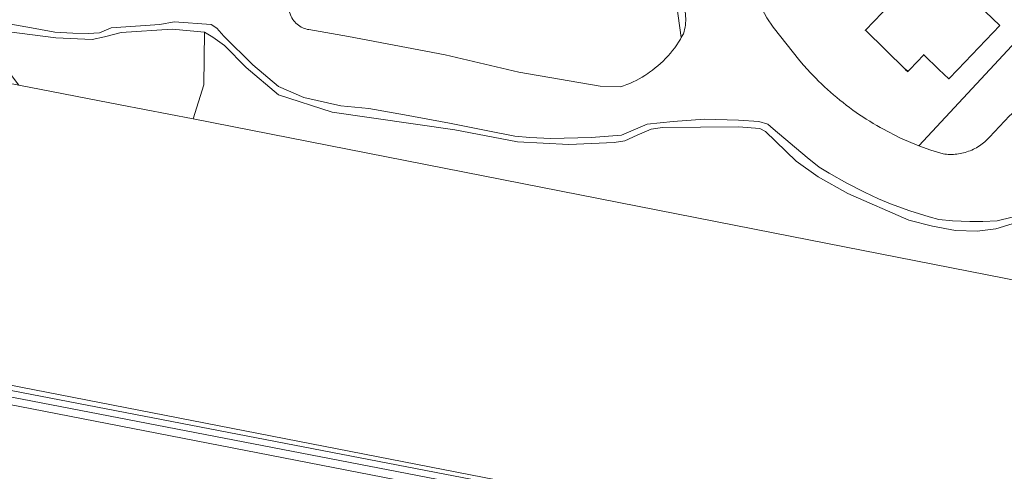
# Model space of a CAD drawing. Header units: metres. Extents: x 152610 to 160096, y 456114 to 462495.
# Tile 509 of 938: x 158396 to 158532, y 459694 to 459757. Entities that reach past the tile are written whole.
import ezdxf

# ---------------------------------------------------------------- set-up
doc = ezdxf.new("R2010")
doc.units = ezdxf.units.M
doc.header["$LTSCALE"] = 0.5
for name, color, linetype, lineweight in [('B-PV-GK-BESCHOEIING-G', 251, 'GK-BESCHOEIING-SO', 18), ('B-PV-GR-BEPLANTING_CULTUUR_BOSPLANTSOEN-GV', 251, 'CONTINUOUS', 18), ('B-PV-GR-BEPLANTING_CULTUUR_VASTE PLANTENVAK-GV', 251, 'CONTINUOUS', 18), ('B-PV-GR-GRAS-GV', 251, 'CONTINUOUS', 13), ('B-PV-GR-HOUTWAL-GV', 251, 'CONTINUOUS', 13), ('B-PV-OG-BEBOUWING-GV', 6, 'CONTINUOUS', 35), ('B-PV-OG-TERREIN_OEVER-GV', 251, 'CONTINUOUS', 18), ('B-PV-OG-WATER_SLOOT-GV', 251, 'CONTINUOUS', 18)]:
    doc.layers.add(name, color=color, linetype=linetype, lineweight=lineweight)
doc.linetypes.add('GK-BESCHOEIING-SO', pattern='A,18,-3,[1,NLCS.SHX,S=0.6,R=0,X=0,Y=0],-3', length=24)

msp = doc.modelspace()

# ---------------------------------------------------------------- linework, layer by layer
at = {"layer": 'B-PV-GK-BESCHOEIING-G', "flags": 128}
msp.add_lwpolyline([(158111.976, 459807.457), (158112.681, 459809.328), (158114.707, 459809.829), (158133.175, 459806.413), (158168.926, 459799.346), (158203.533, 459792.593), (158227.122, 459788.063), (158248.059, 459784.067), (158250.251, 459784.033), (158255.499, 459784.701), (158258.191, 459785.264), (158259.787, 459785.683), (158260.876, 459786.831), (158261.284, 459787.303), (158261.68, 459787.786), (158262.063, 459788.279), (158262.434, 459788.781), (158262.791, 459789.293), (158263.135, 459789.814), (158263.466, 459790.343), (158263.783, 459790.881), (158264.086, 459791.426), (158264.375, 459791.979), (158264.65, 459792.54), (158264.681, 459792.606), (158264.77, 459792.869), (158264.843, 459793.138), (158264.901, 459793.41), (158264.944, 459793.685), (158264.97, 459793.962), (158264.98, 459794.241), (158264.975, 459794.519), (158264.953, 459794.796), (158264.915, 459795.072), (158264.862, 459795.346), (158264.793, 459795.615), (158264.781, 459795.656), (158264.221, 459797.937), (158253.553, 459819.708), (158251.981, 459823.398), (158251.807, 459823.957), (158251.648, 459824.52), (158251.505, 459825.087), (158251.377, 459825.658), (158251.266, 459826.232), (158251.169, 459826.809), (158251.089, 459827.389), (158251.025, 459827.97), (158250.976, 459828.553), (158250.943, 459829.137), (158250.927, 459829.722), (158250.926, 459830.307), (158250.942, 459830.892), (158250.973, 459831.476), (158251.02, 459832.059), (158251.084, 459832.641), (158251.163, 459833.221), (158251.258, 459833.798), (158251.368, 459834.372), (158251.495, 459834.944), (158251.637, 459835.511), (158251.794, 459836.075), (158251.967, 459836.634), (158252.155, 459837.188), (158252.358, 459837.736), (158252.359, 459837.74), (158258.494, 459851.702), (158258.742, 459852.453), (158258.974, 459853.209), (158259.191, 459853.97), (158259.392, 459854.735), (158259.578, 459855.504), (158259.748, 459856.277), (158259.903, 459857.052), (158260.042, 459857.831), (158260.165, 459858.613), (158260.272, 459859.396), (158260.364, 459860.182), (158260.44, 459860.97), (158260.499, 459861.759), (158260.543, 459862.548), (158260.57, 459863.339), (158260.582, 459864.13), (158260.578, 459864.921), (158260.557, 459865.712), (158260.521, 459866.502), (158260.469, 459867.292), (158260.401, 459868.08), (158260.316, 459868.866), (158260.216, 459869.651), (158260.129, 459870.251), (158259.701, 459871.683), (158258.779, 459873.987), (158258.655, 459874.346), (158258.546, 459874.709), (158258.452, 459875.077), (158258.374, 459875.448), (158258.311, 459875.822), (158258.264, 459876.199), (158258.234, 459876.577), (158258.219, 459876.956), (158258.22, 459877.336), (158258.237, 459877.715), (158258.271, 459878.093), (158258.32, 459878.469), (158258.385, 459878.843), (158258.465, 459879.213), (158258.561, 459879.58), (158258.673, 459879.943), (158258.8, 459880.301), (158258.941, 459880.653), (158259.098, 459880.998), (158259.269, 459881.337), (158259.454, 459881.669), (158259.507, 459881.757), (158262.62, 459886.798), (158262.832, 459887.112), (158263.057, 459887.416), (158263.294, 459887.711), (158263.544, 459887.995), (158263.806, 459888.268), (158264.079, 459888.53), (158264.363, 459888.781), (158264.657, 459889.019), (158264.961, 459889.244), (158265.274, 459889.457), (158265.596, 459889.656), (158265.926, 459889.841), (158266.263, 459890.012), (158266.608, 459890.169), (158266.959, 459890.311), (158267.315, 459890.438), (158267.677, 459890.55), (158268.043, 459890.646), (158268.412, 459890.727), (158268.785, 459890.793), (158269.16, 459890.842), (158269.315, 459890.858), (158269.593, 459890.845), (158269.87, 459890.816), (158270.144, 459890.771), (158270.416, 459890.711), (158270.684, 459890.635), (158270.947, 459890.544), (158271.205, 459890.437), (158271.455, 459890.317), (158271.699, 459890.182), (158271.934, 459890.033), (158272.161, 459889.871), (158272.378, 459889.696), (158272.47, 459889.615), (158274.019, 459887.84), (158275.464, 459885.748), (158278.471, 459879.748), (158279.038, 459878.316), (158279.115, 459877.776), (158279.176, 459877.233), (158279.22, 459876.689), (158279.249, 459876.144), (158279.262, 459875.598), (158279.259, 459875.052), (158279.24, 459874.506), (158279.205, 459873.961), (158279.154, 459873.417), (158279.087, 459872.875), (158279.005, 459872.335), (158278.906, 459871.798), (158278.792, 459871.264), (158278.662, 459870.734), (158278.517, 459870.207), (158278.38, 459869.759), (158277.422, 459866.693), (158275.106, 459861.538), (158272.473, 459856.836), (158270.666, 459854.587), (158266.561, 459850.367), (158263.917, 459847.659), (158262.528, 459845.727), (158261.42, 459843.692), (158260.523, 459841.273), (158260.11, 459840.047), (158259.925, 459837.005), (158260.078, 459834.627), (158265.974, 459818.391), (158273.951, 459798.879), (158275.581, 459795.04), (158277.135, 459792.284), (158277.504, 459791.814), (158277.885, 459791.353), (158278.278, 459790.903), (158278.683, 459790.464), (158279.1, 459790.035), (158279.528, 459789.618), (158279.967, 459789.212), (158280.417, 459788.819), (158280.877, 459788.437), (158281.347, 459788.068), (158281.827, 459787.712), (158282.316, 459787.368), (158282.814, 459787.038), (158283.321, 459786.721), (158283.837, 459786.418), (158284.36, 459786.129), (158284.89, 459785.854), (158285.428, 459785.593), (158285.973, 459785.347), (158286.524, 459785.116), (158287.081, 459784.899), (158287.644, 459784.697), (158288.211, 459784.511), (158288.784, 459784.339), (158288.793, 459784.337), (158294.949, 459782.898), (158295.693, 459782.788), (158296.44, 459782.693), (158297.188, 459782.615), (158297.937, 459782.552), (158298.688, 459782.505), (158299.439, 459782.474), (158300.191, 459782.46), (158300.943, 459782.461), (158301.695, 459782.478), (158302.447, 459782.511), (158303.197, 459782.56), (158303.947, 459782.625), (158304.694, 459782.706), (158305.27, 459782.78), (158308.834, 459783.534), (158312.538, 459784.393), (158312.979, 459784.496), (158313.423, 459784.582), (158313.87, 459784.653), (158314.319, 459784.708), (158314.77, 459784.747), (158315.222, 459784.77), (158315.674, 459784.777), (158316.126, 459784.768), (158316.578, 459784.743), (158317.029, 459784.703), (158317.478, 459784.646), (158317.924, 459784.573), (158318.368, 459784.485), (158318.809, 459784.381), (158319.245, 459784.262), (158319.677, 459784.127), (158320.104, 459783.977), (158320.525, 459783.812), (158320.94, 459783.632), (158321.349, 459783.438), (158321.64, 459783.288), (158327.249, 459780.975), (158333.177, 459778.139), (158338.016, 459776.031), (158348.81, 459772.521), (158360.443, 459769.226), (158369.06, 459767.034), (158375.154, 459765.878), (158380.65, 459765.173), (158385.026, 459764.637), (158399.549, 459763.562), (158408.888, 459763.612), (158420.149, 459764.268), (158426.691, 459764.66), (158427.011, 459764.618), (158427.327, 459764.559), (158427.641, 459764.485), (158427.95, 459764.396), (158428.255, 459764.291), (158428.554, 459764.171), (158428.847, 459764.037), (158429.133, 459763.888), (158429.411, 459763.725), (158429.68, 459763.549), (158429.941, 459763.359), (158430.192, 459763.157), (158430.432, 459762.943), (158430.662, 459762.717), (158430.88, 459762.479), (158431.086, 459762.232), (158431.28, 459761.974), (158431.461, 459761.708), (158431.628, 459761.432), (158431.781, 459761.149), (158431.92, 459760.858), (158432.045, 459760.561), (158432.155, 459760.258), (158432.249, 459759.951), (158432.328, 459759.638), (158432.33, 459759.628), (158433.091, 459757.529), (158433.182, 459757.319), (158433.287, 459757.117), (158433.406, 459756.922), (158433.539, 459756.736), (158433.684, 459756.56), (158433.841, 459756.395), (158434.009, 459756.241), (158434.188, 459756.099), (158434.376, 459755.97), (158434.572, 459755.854), (158434.777, 459755.753), (158434.988, 459755.666), (158435.204, 459755.594), (158435.425, 459755.537), (158435.613, 459755.502), (158441.142, 459754.563), (158454.547, 459751.989), (158464.731, 459749.621), (158476.035, 459747.674), (158478.835, 459747.572), (158479.281, 459747.718), (158479.723, 459747.88), (158480.158, 459748.056), (158480.588, 459748.247), (158481.01, 459748.453), (158481.425, 459748.673), (158481.833, 459748.907), (158482.232, 459749.154), (158482.623, 459749.415), (158482.891, 459749.606), (158483.286, 459749.89), (158483.672, 459750.187), (158484.047, 459750.496), (158484.412, 459750.818), (158484.766, 459751.152), (158485.109, 459751.496), (158485.44, 459751.852), (158485.76, 459752.219), (158486.067, 459752.596), (158486.362, 459752.983), (158486.644, 459753.379), (158486.912, 459753.785), (158487.168, 459754.199), (158487.409, 459754.621), (158487.574, 459754.93), (158487.667, 459755.222), (158487.744, 459755.519), (158487.806, 459755.82), (158487.852, 459756.123), (158487.882, 459756.428), (158487.896, 459756.735), (158487.894, 459757.041), (158487.877, 459757.348), (158487.843, 459757.652), (158487.793, 459757.955), (158487.728, 459758.255), (158487.71, 459758.324), (158485.844, 459768.994), (158485.841, 459769.237), (158485.854, 459769.48), (158485.883, 459769.722), (158485.928, 459769.961), (158485.989, 459770.196), (158486.065, 459770.428), (158486.156, 459770.653), (158486.261, 459770.872), (158486.381, 459771.084), (158486.514, 459771.288), (158486.66, 459771.482), (158486.819, 459771.666), (158486.99, 459771.84), (158487.172, 459772.001), (158487.364, 459772.151), (158487.565, 459772.287), (158487.775, 459772.41), (158487.87, 459772.46), (158488.101, 459772.562), (158488.338, 459772.648), (158488.58, 459772.72), (158488.827, 459772.776), (158489.076, 459772.816), (158489.327, 459772.84), (158489.58, 459772.849), (158489.832, 459772.841), (158490.083, 459772.817), (158490.333, 459772.778), (158490.579, 459772.723), (158490.822, 459772.652), (158491.059, 459772.566), (158491.291, 459772.466), (158491.515, 459772.35), (158491.732, 459772.221), (158491.941, 459772.078), (158492.139, 459771.923), (158492.328, 459771.755), (158492.506, 459771.576), (158492.672, 459771.385), (158492.825, 459771.185), (158492.966, 459770.975), (158493.093, 459770.757), (158493.206, 459770.531), (158493.304, 459770.298), (158493.331, 459770.227), (158497.295, 459760.609), (158499.119, 459757.147), (158500, 459755.86), (158503.73, 459751.19), (158504.242, 459750.589), (158504.766, 459750), (158505.147, 459749.584), (158505.534, 459749.173), (158505.927, 459748.768), (158506.326, 459748.369), (158506.73, 459747.975), (158507.139, 459747.587), (158507.554, 459747.205), (158507.975, 459746.829), (158508.401, 459746.458), (158508.832, 459746.094), (158509.268, 459745.736), (158509.709, 459745.385), (158510.155, 459745.039), (158510.606, 459744.7), (158511.062, 459744.367), (158511.522, 459744.041), (158511.987, 459743.721), (158512.457, 459743.408), (158512.931, 459743.102), (158513.409, 459742.802), (158513.891, 459742.51), (158514.377, 459742.224), (158514.868, 459741.945), (158515.22, 459741.75), (158517.678, 459740.491), (158520.219, 459739.409), (158521.882, 459738.813), (158523.57, 459738.29), (158523.808, 459738.258), (158524.047, 459738.234), (158524.287, 459738.218), (158524.527, 459738.21), (158524.767, 459738.21), (158525.007, 459738.218), (158525.247, 459738.234), (158525.486, 459738.258), (158525.724, 459738.29), (158525.961, 459738.33), (158526.196, 459738.378), (158526.43, 459738.433), (158526.662, 459738.497), (158526.891, 459738.567), (158527.118, 459738.646), (158527.343, 459738.732), (158527.564, 459738.826), (158527.782, 459738.926), (158527.997, 459739.034), (158528.208, 459739.149), (158528.414, 459739.272), (158528.617, 459739.4), (158528.816, 459739.536), (158529.009, 459739.678), (158529.198, 459739.826), (158529.382, 459739.981), (158529.561, 459740.142), (158529.734, 459740.308), (158529.901, 459740.481), (158530.02, 459740.61), (158532.81, 459743.57), (158532.855, 459743.613), (158533.023, 459743.767), (158533.197, 459743.915), (158533.376, 459744.057), (158533.56, 459744.192), (158533.748, 459744.322), (158533.941, 459744.444), (158534.138, 459744.559), (158534.339, 459744.668), (158534.543, 459744.77), (158534.752, 459744.864), (158534.963, 459744.951), (158535.177, 459745.03), (158535.394, 459745.102), (158535.613, 459745.166), (158535.834, 459745.223), (158535.873, 459745.232), (158536.097, 459745.28), (158536.322, 459745.32), (158536.549, 459745.352), (158536.777, 459745.376), (158537.005, 459745.392), (158537.234, 459745.4), (158537.463, 459745.4), (158537.691, 459745.392), (158537.92, 459745.376), (158538.147, 459745.352), (158538.374, 459745.321), (158538.599, 459745.281), (158538.823, 459745.233), (158539.045, 459745.178), (158539.265, 459745.115), (158539.483, 459745.044), (158539.698, 459744.966), (158539.91, 459744.88), (158540.796, 459744.357), (158541.686, 459743.842), (158542.58, 459743.333), (158543.478, 459742.832), (158544.38, 459742.337), (158545.286, 459741.849), (158546.195, 459741.369), (158547.109, 459740.895), (158548.025, 459740.429), (158548.946, 459739.969), (158549.87, 459739.517), (158550.797, 459739.072), (158551.728, 459738.635), (158552.662, 459738.204), (158553.6, 459737.781), (158554.541, 459737.365), (158555.485, 459736.957), (158556.432, 459736.556), (158557.382, 459736.162), (158558.336, 459735.775), (158559.292, 459735.397), (158560.03, 459735.11), (158561.076, 459734.711), (158562.124, 459734.32), (158563.175, 459733.936), (158564.229, 459733.56), (158565.286, 459733.192), (158566.345, 459732.831), (158567.407, 459732.477), (158568.471, 459732.131), (158569.538, 459731.793), (158570.607, 459731.462), (158571.678, 459731.139), (158572.752, 459730.824), (158573.828, 459730.516), (158574.906, 459730.216), (158575.986, 459729.924), (158577.068, 459729.64), (158578.152, 459729.363), (158579.239, 459729.094), (158580.327, 459728.833), (158581.417, 459728.579), (158582.509, 459728.334), (158583.602, 459728.096), (158584.697, 459727.866), (158585.794, 459727.644), (158586.892, 459727.429), (158587.992, 459727.223), (158589.093, 459727.024), (158590.196, 459726.834), (158591.12, 459726.68), (158608.59, 459723.29), (158624.85, 459720.15), (158627.359, 459719.888), (158629.88, 459719.99), (158636.309, 459720.76), (158642.72, 459721.67), (158650.18, 459723.585), (158657.6, 459725.65), (158657.664, 459725.665), (158657.834, 459725.7), (158658.005, 459725.727), (158658.177, 459725.746), (158658.349, 459725.758), (158658.522, 459725.761), (158658.695, 459725.756), (158658.868, 459725.743), (158659.039, 459725.722), (158659.21, 459725.693), (158659.379, 459725.657), (158659.546, 459725.613), (158659.711, 459725.56), (158659.874, 459725.501), (158660.033, 459725.434), (158660.189, 459725.359), (158660.342, 459725.278), (158660.491, 459725.19), (158660.635, 459725.094), (158660.775, 459724.992), (158660.91, 459724.884), (158661.04, 459724.77), (158669.57, 459718.6), (158678.88, 459711.93), (158679.126, 459711.729), (158679.377, 459711.533), (158679.633, 459711.344), (158679.894, 459711.162), (158680.159, 459710.986), (158680.428, 459710.817), (158680.702, 459710.655), (158680.979, 459710.5), (158681.261, 459710.352), (158681.546, 459710.21), (158681.834, 459710.077), (158682.126, 459709.95), (158682.421, 459709.831), (158682.719, 459709.719), (158683.019, 459709.615), (158683.322, 459709.518), (158683.628, 459709.429), (158683.935, 459709.348), (158684.245, 459709.274), (158684.556, 459709.208), (158684.868, 459709.151), (158685.183, 459709.101), (158685.498, 459709.059), (158685.66, 459709.04), (158690.03, 459708.95), (158690.264, 459708.925), (158690.498, 459708.907), (158690.733, 459708.898), (158690.969, 459708.896), (158691.204, 459708.903), (158691.439, 459708.917), (158691.673, 459708.94), (158691.906, 459708.97), (158692.138, 459709.009), (158692.369, 459709.055), (158692.597, 459709.109), (158692.824, 459709.171), (158693.049, 459709.241), (158693.271, 459709.318), (158693.491, 459709.402), (158693.707, 459709.494), (158693.92, 459709.594), (158694.13, 459709.7), (158694.336, 459709.814), (158694.538, 459709.934), (158694.736, 459710.062), (158694.929, 459710.196), (158695.118, 459710.336), (158695.302, 459710.483), (158695.48, 459710.636), (158695.654, 459710.795), (158695.821, 459710.96), (158695.88, 459711.02), (158696.052, 459711.243), (158696.218, 459711.471), (158696.377, 459711.704), (158696.53, 459711.94), (158696.676, 459712.182), (158696.815, 459712.427), (158696.947, 459712.676), (158697.072, 459712.929), (158697.19, 459713.185), (158697.3, 459713.444), (158697.403, 459713.707), (158697.498, 459713.972), (158697.586, 459714.24), (158697.666, 459714.51), (158697.699, 459714.629), (158697.991, 459716.18), (158698.038, 459717.758), (158698.012, 459718.145), (158697.97, 459718.53), (158697.569, 459724.026), (158697.26, 459728.27), (158697.207, 459728.796), (158697.146, 459729.321), (158697.077, 459729.845), (158697, 459730.368), (158696.916, 459730.89), (158696.823, 459731.411), (158696.723, 459731.93), (158696.614, 459732.447), (158696.498, 459732.963), (158696.374, 459733.477), (158696.243, 459733.989), (158696.103, 459734.499), (158695.956, 459735.007), (158695.801, 459735.512), (158695.639, 459736.016), (158695.469, 459736.516), (158695.291, 459737.014), (158695.106, 459737.509), (158694.914, 459738.002), (158694.714, 459738.491), (158694.506, 459738.978), (158694.292, 459739.461), (158694.07, 459739.94), (158693.84, 459740.417), (158693.604, 459740.89), (158693.36, 459741.359), (158693.36, 459741.36), (158689.83, 459747.71)], dxfattribs=at)
at = {"layer": 'B-PV-GR-BEPLANTING_CULTUUR_BOSPLANTSOEN-GV', "flags": 128}
msp.add_lwpolyline([(158535.5, 459755.822), (158530.079, 459750), (158520.219, 459739.409), (158521.882, 459738.813), (158523.57, 459738.29), (158523.808, 459738.258), (158524.047, 459738.234), (158524.287, 459738.218), (158524.527, 459738.21), (158524.767, 459738.21), (158525.007, 459738.218), (158525.247, 459738.234), (158525.486, 459738.258), (158525.724, 459738.29), (158525.961, 459738.33), (158526.196, 459738.378), (158526.43, 459738.433), (158526.662, 459738.497), (158526.891, 459738.567), (158527.119, 459738.646), (158527.343, 459738.732), (158527.564, 459738.826), (158527.782, 459738.926), (158527.997, 459739.034), (158528.208, 459739.15), (158528.415, 459739.271), (158528.617, 459739.4), (158528.816, 459739.536), (158529.009, 459739.678), (158529.198, 459739.826), (158529.382, 459739.981), (158529.561, 459740.142), (158529.734, 459740.308), (158529.901, 459740.481), (158530.02, 459740.61), (158532.81, 459743.57)], dxfattribs=at)
at = {"layer": 'B-PV-GR-BEPLANTING_CULTUUR_VASTE PLANTENVAK-GV', "flags": 128}
msp.add_lwpolyline([(158485.176, 459769.46), (158487.275, 459754.387), (158487.409, 459754.621), (158487.574, 459754.93), (158487.667, 459755.222), (158487.744, 459755.519), (158487.806, 459755.82), (158487.852, 459756.123), (158487.882, 459756.428), (158487.896, 459756.735), (158487.894, 459757.041)], dxfattribs=at)
at = {"layer": 'B-PV-GR-GRAS-GV', "flags": 128}
for points in [[(158674.799, 459693.101), (158648.393, 459698.279), (158500, 459727.374), (158419.583, 459743.141), (158409.47, 459745.102), (158395.432, 459747.825), (158278.905, 459770.427)], [(158539.504, 459730.55), (158530.886, 459727.919), (158528.305, 459727.584), (158525.317, 459727.699), (158522.123, 459728.285), (158518.821, 459729.131), (158510.383, 459732.795), (158506.272, 459735.11), (158503.203, 459737.277), (158498.964, 459741.403), (158498.151, 459741.803), (158495.201, 459742.034), (158484.657, 459741.964), (158483.079, 459741.703), (158481.176, 459740.9), (158479.427, 459740.098), (158477.983, 459739.877), (158471.662, 459739.584), (158464.547, 459739.942), (158455.862, 459741.639), (158438.845, 459744.089), (158431.428, 459746.469), (158426.95, 459750.275), (158423.942, 459753.282), (158422.335, 459754.447), (158421.154, 459755.133), (158421.083, 459747.852), (158419.583, 459743.141), (158500, 459727.374), (158648.393, 459698.279)], [(158500, 459682.99), (158245.685, 459732.427)], [(158256.395, 459732.436), (158333.295, 459718.109), (158500, 459685.696)]]:
    msp.add_lwpolyline(points, dxfattribs=at)
at = {"layer": 'B-PV-GR-HOUTWAL-GV', "flags": 128}
msp.add_lwpolyline([(158421.154, 459755.133), (158416.679, 459755.585), (158409.628, 459755.114), (158407.28, 459754.482), (158405.606, 459754.143), (158400.554, 459754.361), (158394.091, 459755.204), (158392.202, 459755.25), (158390.41, 459755.161), (158388.117, 459755.088), (158391.841, 459753.385), (158392.804, 459751.22), (158395.432, 459747.825), (158409.47, 459745.102), (158419.583, 459743.141), (158421.083, 459747.852)], close=True, dxfattribs=at)
at = {"layer": 'B-PV-OG-BEBOUWING-GV', "flags": 128}
msp.add_lwpolyline([(158531.46, 459756.05), (158524.4, 459762.84), (158520.92, 459759.23), (158518.61, 459761.45), (158512.8, 459755.42), (158518.392, 459750), (158518.68, 459749.72), (158518.951, 459750), (158520.91, 459752.02), (158523.009, 459750), (158524.37, 459748.69), (158525.631, 459750)], close=True, dxfattribs=at)
at = {"layer": 'B-PV-OG-TERREIN_OEVER-GV', "flags": 128}
for points in [[(158533.138, 459729.527), (158531.06, 459729.032), (158529.075, 459728.912), (158527.283, 459728.92), (158524.892, 459729.01), (158523.011, 459729.2), (158521.63, 459729.595), (158518.955, 459730.397), (158516.289, 459731.391), (158514.636, 459732.065), (158512.674, 459732.987), (158510.237, 459734.252), (158507.799, 459735.605), (158506.377, 459736.453), (158504.72, 459737.791), (158500, 459741.76), (158499.274, 459742.399), (158498.048, 459742.798), (158495.224, 459742.969), (158490.49, 459743.083), (158486.156, 459742.798), (158482.562, 459742.428), (158478.989, 459740.887), (158474.797, 459740.545), (158469.17, 459740.403), (158466.262, 459740.545), (158464.208, 459740.745), (158460.661, 459741.43), (158455.157, 459742.542), (158448.911, 459743.682), (158443.942, 459744.596), (158440.063, 459744.938), (158434.921, 459746.112), (158431.413, 459747.623), (158427.877, 459750.616), (158423.845, 459754.612), (158422.876, 459755.696), (158422.106, 459756.209), (158416.944, 459756.579), (158414.948, 459756.209), (158408.203, 459755.752), (158406.606, 459755.039), (158405.038, 459754.954), (158402.899, 459755.011), (158400.389, 459755.125), (158397.68, 459755.638), (158392.192, 459756.611)], [(158394.091, 459755.204), (158400.554, 459754.361), (158405.606, 459754.143), (158407.28, 459754.482), (158409.628, 459755.114), (158416.679, 459755.585), (158421.154, 459755.133), (158422.335, 459754.447), (158423.942, 459753.282), (158426.95, 459750.275), (158431.428, 459746.469), (158438.845, 459744.089), (158455.862, 459741.639), (158464.547, 459739.942), (158471.662, 459739.584), (158477.983, 459739.877), (158479.427, 459740.098), (158481.176, 459740.9), (158483.079, 459741.703), (158484.657, 459741.964), (158495.201, 459742.034), (158498.151, 459741.803), (158498.964, 459741.403), (158503.203, 459737.277), (158506.272, 459735.11), (158510.383, 459732.795), (158518.821, 459729.131), (158522.123, 459728.285), (158525.317, 459727.699), (158528.305, 459727.584), (158530.886, 459727.919), (158539.504, 459730.55)], [(158245.685, 459732.427), (158500, 459682.99)], [(158500, 459685.696), (158333.295, 459718.109), (158256.395, 459732.436)], [(158500, 459684.266), (158377.164, 459707.938), (158347.394, 459714.143), (158281.197, 459726.449)], [(158281.311, 459727.038), (158347.506, 459714.732), (158377.523, 459708.772), (158500, 459685.168)]]:
    msp.add_lwpolyline(points, dxfattribs=at)
at = {"layer": 'B-PV-OG-WATER_SLOOT-GV', "flags": 128}
for points in [[(158392.192, 459756.611), (158397.68, 459755.638), (158400.389, 459755.125), (158402.899, 459755.011), (158405.038, 459754.954), (158406.606, 459755.039), (158408.203, 459755.752), (158414.948, 459756.209), (158416.944, 459756.579), (158422.106, 459756.209), (158422.876, 459755.696), (158423.845, 459754.612), (158427.877, 459750.616), (158431.413, 459747.623), (158434.921, 459746.112), (158440.063, 459744.938), (158443.942, 459744.596), (158448.911, 459743.682), (158455.157, 459742.542), (158460.661, 459741.43), (158464.208, 459740.745), (158466.262, 459740.545), (158469.17, 459740.403), (158474.797, 459740.545), (158478.989, 459740.887), (158482.562, 459742.428), (158486.156, 459742.798), (158490.49, 459743.083), (158495.224, 459742.969), (158498.048, 459742.798), (158499.274, 459742.399), (158500, 459741.76), (158504.72, 459737.791), (158506.377, 459736.453), (158507.799, 459735.605), (158510.237, 459734.252), (158512.674, 459732.987), (158514.636, 459732.065), (158516.289, 459731.391), (158518.955, 459730.397), (158521.63, 459729.595), (158523.011, 459729.2), (158524.892, 459729.01), (158527.283, 459728.92), (158529.075, 459728.912), (158531.06, 459729.032), (158533.138, 459729.527)], [(158487.894, 459757.041), (158487.896, 459756.735), (158487.882, 459756.428), (158487.852, 459756.123), (158487.806, 459755.82), (158487.744, 459755.519), (158487.667, 459755.222), (158487.574, 459754.93), (158487.409, 459754.621), (158487.275, 459754.387), (158487.168, 459754.199), (158486.913, 459753.785), (158486.644, 459753.379), (158486.362, 459752.983), (158486.067, 459752.596), (158485.76, 459752.219), (158485.44, 459751.852), (158485.109, 459751.496), (158484.766, 459751.152), (158484.412, 459750.818), (158484.047, 459750.497), (158483.672, 459750.187), (158483.286, 459749.89), (158482.891, 459749.606), (158482.623, 459749.415), (158482.232, 459749.154), (158481.833, 459748.907), (158481.425, 459748.673), (158481.01, 459748.453), (158480.587, 459748.247), (158480.158, 459748.056), (158479.723, 459747.88), (158479.281, 459747.718), (158478.835, 459747.572), (158476.036, 459747.674), (158464.731, 459749.621), (158454.547, 459751.989), (158441.142, 459754.563), (158435.613, 459755.502), (158435.425, 459755.537), (158435.204, 459755.594), (158434.988, 459755.666), (158434.777, 459755.753), (158434.573, 459755.854), (158434.376, 459755.97), (158434.188, 459756.099), (158434.009, 459756.241), (158433.841, 459756.395), (158433.684, 459756.56), (158433.539, 459756.736), (158433.406, 459756.922)], [(158532.81, 459743.57), (158530.02, 459740.61), (158529.901, 459740.481), (158529.734, 459740.308), (158529.561, 459740.142), (158529.382, 459739.981), (158529.198, 459739.826), (158529.009, 459739.678), (158528.816, 459739.536), (158528.617, 459739.4), (158528.415, 459739.271), (158528.208, 459739.15), (158527.997, 459739.034), (158527.782, 459738.926), (158527.564, 459738.826), (158527.343, 459738.732), (158527.119, 459738.646), (158526.891, 459738.567), (158526.662, 459738.497), (158526.43, 459738.433), (158526.196, 459738.378), (158525.961, 459738.33), (158525.724, 459738.29), (158525.486, 459738.258), (158525.247, 459738.234), (158525.007, 459738.218), (158524.767, 459738.21), (158524.527, 459738.21), (158524.287, 459738.218), (158524.047, 459738.234), (158523.808, 459738.258), (158523.57, 459738.29), (158521.882, 459738.813), (158520.219, 459739.409), (158517.678, 459740.491), (158515.22, 459741.75), (158514.868, 459741.945), (158514.378, 459742.224), (158513.891, 459742.51), (158513.409, 459742.802), (158512.931, 459743.102), (158512.457, 459743.408), (158511.987, 459743.721), (158511.522, 459744.041), (158511.062, 459744.367), (158510.606, 459744.7), (158510.155, 459745.039), (158509.709, 459745.385), (158509.268, 459745.736), (158508.832, 459746.094), (158508.401, 459746.459), (158507.975, 459746.829), (158507.554, 459747.205), (158507.139, 459747.587), (158506.73, 459747.975), (158506.326, 459748.369), (158505.927, 459748.768), (158505.534, 459749.173), (158505.147, 459749.584), (158504.766, 459750), (158504.242, 459750.589), (158503.73, 459751.19), (158500, 459755.86), (158499.119, 459757.147)], [(158281.197, 459726.449), (158347.394, 459714.143), (158377.164, 459707.938), (158500, 459684.266)], [(158500, 459685.168), (158377.523, 459708.772), (158347.506, 459714.732), (158281.311, 459727.038)]]:
    msp.add_lwpolyline(points, dxfattribs=at)

doc.saveas('drawing.dxf')
